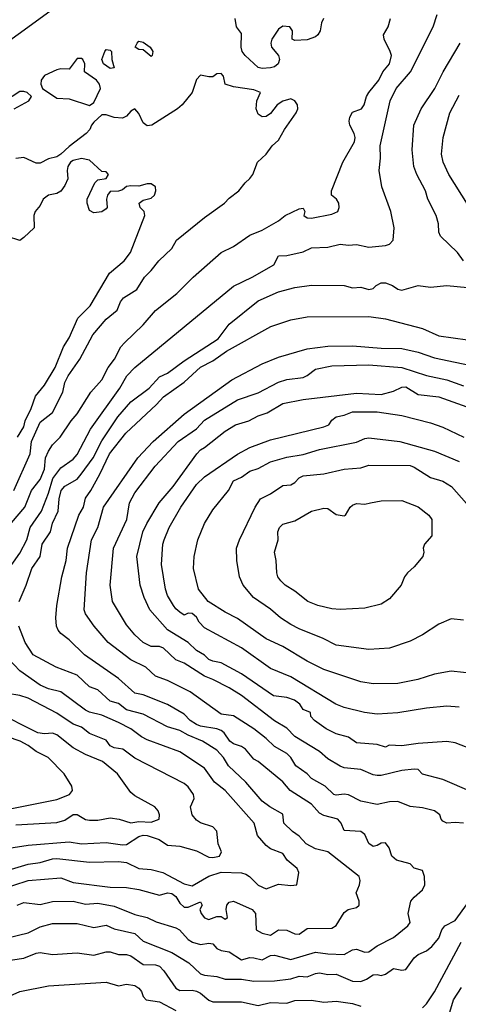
# Model space of a CAD drawing. Header units: metres. Extents: x -46681 to -43747, y -240911 to -237677.
# Tile 408 of 656: x -44040 to -43986, y -240259 to -240139. Entities that reach past the tile are written whole.
import ezdxf

# ---------------------------------------------------------------- set-up
doc = ezdxf.new("R2010")
doc.units = ezdxf.units.M
doc.layers.add('CONTOUR_INDEX', color=1, linetype='Continuous')
doc.layers.add('CONTOUR_INTER', color=3, linetype='Continuous')

msp = doc.modelspace()

# ---------------------------------------------------------------- linework, layer by layer
at = {"layer": 'CONTOUR_INDEX'}
for points, elevation in [([(-44041.63, -240206.52), (-44039.6, -240203.62), (-44038.75, -240202.02), (-44038.32, -240200.52), (-44036.94, -240198.52), (-44036.1, -240196.33), (-44035.56, -240194.52), (-44034.6, -240193.22), (-44033.1, -240192.17), (-44032.6, -240191.63), (-44030.99, -240188.52), (-44027.44, -240183.52), (-44026.55, -240182.02), (-44025.6, -240181.02), (-44013.6, -240171.11), (-44011.3, -240170.02), (-44008.68, -240168.52), (-44008.1, -240167.41), (-44007.1, -240167.37), (-44005.1, -240166.92), (-44004.1, -240166.45), (-44002.1, -240166.37), (-44000.6, -240166), (-43999.6, -240166.1), (-43998.6, -240166.04), (-43997.1, -240166.36), (-43995.1, -240166.15), (-43994.6, -240165.99), (-43994.17, -240165.52), (-43994.01, -240164.02), (-43994.43, -240162.02), (-43995.53, -240159.02), (-43995.85, -240157.02), (-43995.69, -240155.52), (-43995.72, -240154.02), (-43994.51, -240148.52), (-43993.77, -240147.02), (-43992.04, -240145.02), (-43989.28, -240139.52), (-43988.79, -240138.02)], 95), ([(-43984.61, -240227.52), (-43986.6, -240226.74), (-43987.6, -240226.57), (-43991.1, -240226.81), (-43993.1, -240227.08), (-43994.64, -240227.02), (-43995.1, -240227.25), (-43996.1, -240226.95), (-43998.6, -240226.73), (-43999.6, -240226.05), (-44001.1, -240225.63), (-44002.32, -240225.02), (-44003.72, -240224.02), (-44004.16, -240223.52), (-44004.21, -240223.02), (-44005.1, -240222.67), (-44005.53, -240222.02), (-44006.17, -240221.52), (-44007.1, -240221.21), (-44008.73, -240221.02), (-44012.6, -240218.32), (-44015.1, -240216.98), (-44016.1, -240216.8), (-44016.6, -240216.57), (-44017.1, -240216.06), (-44018.1, -240215.49), (-44019.11, -240214.52), (-44021.6, -240212.96), (-44023.77, -240210.52), (-44024.47, -240209.02), (-44024.96, -240207.52), (-44025.35, -240204.02), (-44024.61, -240201.02), (-44024.14, -240200.02), (-44022.62, -240197.52), (-44020.92, -240195.52), (-44018.06, -240191.52), (-44017.6, -240191.06), (-44017.1, -240190.78), (-44014.6, -240188.76), (-44013.33, -240188.02), (-44011.73, -240187.52), (-44010.6, -240186.92), (-44009.49, -240186.52), (-44007.6, -240185.42), (-44005.1, -240184.93), (-43998.6, -240184.16), (-43995.6, -240184.3), (-43994.1, -240183.89), (-43993.1, -240183.41), (-43992.6, -240183.39), (-43991.1, -240184.3), (-43988.6, -240184.58), (-43984.6, -240186.02)], 100), ([(-44040.6, -240242.14), (-44038.6, -240241.53), (-44037.1, -240241.31), (-44035.6, -240240.85), (-44035.1, -240240.82), (-44031.1, -240241.26), (-44027.6, -240241.17), (-44026.6, -240241.32), (-44025.1, -240242.02), (-44023.6, -240242.15), (-44022.19, -240242.52), (-44019.6, -240243.89), (-44018.6, -240244.14), (-44016.6, -240242.99), (-44015.1, -240242.48), (-44012.6, -240242.57), (-44012.1, -240242.74), (-44011.64, -240243.02), (-44010.6, -240244.07), (-44009.6, -240244.5), (-44008.1, -240243.95), (-44006.6, -240244.1), (-44005.86, -240244.02), (-44005.65, -240242.52), (-44005.85, -240242.02), (-44007.05, -240241.02), (-44007.6, -240240.23), (-44009.1, -240239.63), (-44009.6, -240239.22), (-44010.67, -240238.02), (-44011.08, -240236.52), (-44014.59, -240232.52), (-44015.89, -240231.52), (-44017.1, -240229.82), (-44020.1, -240227.83), (-44024.1, -240226.36), (-44024.79, -240226.02), (-44026.09, -240225.02), (-44027.6, -240224.25), (-44029.6, -240223.37), (-44031.1, -240222.98), (-44031.6, -240222.74), (-44034.6, -240220.53), (-44036.1, -240220.17), (-44037.1, -240219.72), (-44039.6, -240217.95), (-44040.99, -240216.52)], 95), ([(-44044.1, -240258.99), (-44039.6, -240257.02), (-44036.1, -240256.34), (-44029.1, -240255.89), (-44027.6, -240256.33), (-44026.6, -240256.12), (-44025.6, -240256.27), (-44025.1, -240256.6), (-44024.78, -240257.02), (-44024.6, -240257.62), (-44024.2, -240258.02), (-44022.6, -240258.28), (-44020.6, -240259.35)], 100), ([(-43987.7, -240261.02), (-43986.82, -240258.02), (-43985.82, -240256.52)], 100)]:
    msp.add_lwpolyline(points, dxfattribs=dict(at, elevation=elevation))
at = {"layer": 'CONTOUR_INTER'}
for points, elevation in [([(-44035.06, -240137.02), (-44044.6, -240143.91)], 94), ([(-44040.6, -240199.92), (-44039, -240198.02), (-44038.17, -240196.02), (-44037.1, -240194.64), (-44036.6, -240193.41), (-44036.46, -240192.02), (-44036.1, -240191.19), (-44035.6, -240190.43), (-44034.68, -240189.52), (-44033.35, -240187.52), (-44032.6, -240186.67), (-44030.95, -240184.02), (-44029.63, -240182.52), (-44028.85, -240181.02), (-44028.07, -240180.02), (-44027.29, -240178.52), (-44026.87, -240178.02), (-44024.6, -240175.83), (-44023.1, -240174.07), (-44020.49, -240172.02), (-44018.5, -240170.02), (-44015.1, -240167), (-44013.6, -240166.27), (-44011.6, -240164.92), (-44010.1, -240164.28), (-44008.1, -240163.14), (-44007.28, -240162.52), (-44005.6, -240161.68), (-44005.1, -240161.6), (-44004.89, -240162.02), (-44005.02, -240162.52), (-44004.6, -240162.8), (-44004.1, -240162.85), (-44001.6, -240162.35), (-44000.89, -240162.02), (-44000.72, -240161.52), (-44000.75, -240161.02), (-44001.06, -240160.52), (-44001.66, -240160.02), (-44001.67, -240159.52), (-44000.29, -240156.02), (-43998.84, -240153.52), (-43998.77, -240153.02), (-43998.89, -240152.52), (-43999.44, -240151.52), (-43999.52, -240151.02), (-43999.42, -240150.52), (-43999.1, -240149.91), (-43998.01, -240149.52), (-43997.68, -240149.02), (-43997.4, -240148.02), (-43997.13, -240147.52), (-43995.89, -240146.02), (-43995.41, -240145.02), (-43994.61, -240144.02), (-43994.36, -240143.02), (-43994.5, -240142.52), (-43995.26, -240141.02), (-43995.34, -240140.52), (-43994.76, -240139.52), (-43994.49, -240138.52)], 94), ([(-44002.65, -240138.52), (-44002.89, -240139.02), (-44003.02, -240140.02), (-44003.31, -240140.52), (-44003.6, -240140.73), (-44004.6, -240141.11), (-44006.1, -240141.21), (-44006.45, -240141.02), (-44006.39, -240140.02), (-44006.73, -240139.52), (-44007.6, -240139.44), (-44008.1, -240139.82), (-44008.93, -240141.02), (-44009.06, -240141.52), (-44008.94, -240142.02), (-44008.1, -240143.02), (-44008, -240143.52), (-44008.15, -240144.02), (-44008.6, -240144.39), (-44009.08, -240144.52), (-44010.1, -240144.6), (-44010.6, -240144.47), (-44012.18, -240143.02), (-44012.54, -240142.52), (-44012.65, -240142.02), (-44012.6, -240140.32), (-44013.21, -240139.52), (-44013.37, -240138.52)], 94), ([(-44029.26, -240142.52), (-44029.1, -240142.28), (-44028.6, -240142.37), (-44028.45, -240142.52), (-44028.4, -240143.52), (-44028.12, -240144.52), (-44028.6, -240144.59), (-44029.42, -240144.02), (-44029.61, -240143.52), (-44029.26, -240142.52)], 94), ([(-44025.31, -240141.52), (-44025.1, -240141.29), (-44024.6, -240141.39), (-44023.73, -240142.02), (-44023.42, -240142.52), (-44023.48, -240143.02), (-44023.6, -240143.13), (-44024.6, -240142.33), (-44025.1, -240142.27), (-44025.57, -240142.02), (-44025.31, -240141.52)], 94), ([(-43985.6, -240168.02), (-43986.32, -240167.02), (-43988.37, -240165.02), (-43988.59, -240164.52), (-43988.65, -240163.52), (-43988.91, -240162.52), (-43989.92, -240160.52), (-43990.23, -240159.52), (-43991.28, -240157.52), (-43991.65, -240156.52), (-43991.83, -240154.52), (-43991.62, -240151.52), (-43990.76, -240149.52), (-43989.06, -240147.02), (-43988.07, -240145.02), (-43986, -240141.52)], 96), ([(-44032.6, -240143.4), (-44033.6, -240144.68), (-44034.6, -240144.63), (-44035.1, -240144.75), (-44036.6, -240145.44), (-44036.98, -240146.02), (-44037.04, -240146.52), (-44036.85, -240147.02), (-44035.1, -240148.21), (-44033.6, -240148.31), (-44031.1, -240149.12), (-44030.6, -240148.73), (-44029.77, -240147.02), (-44029.91, -240146.52), (-44030.25, -240146.02), (-44031.72, -240145.02), (-44031.69, -240144.02), (-44031.94, -240143.52), (-44032.1, -240143.37), (-44032.6, -240143.4)], 93), ([(-44040.31, -240196.02), (-44038.35, -240191.52), (-44038.18, -240190.02), (-44037.1, -240187.67), (-44035.6, -240186.48), (-44034.37, -240184.02), (-44034.1, -240182.83), (-44033.7, -240182.02), (-44032.29, -240180.02), (-44030.7, -240177.02), (-44029.1, -240175.12), (-44027.75, -240174.02), (-44027.33, -240173.02), (-44026.98, -240172.52), (-44025.35, -240171.52), (-44024.41, -240170.02), (-44023.6, -240169.22), (-44022.69, -240168.02), (-44021.1, -240166.52), (-44020.53, -240165.52), (-44017.1, -240162.74), (-44014.67, -240161.02), (-44014.1, -240160.39), (-44012.92, -240159.52), (-44012.17, -240158.52), (-44011.6, -240158), (-44011.24, -240157.52), (-44010.66, -240156.02), (-44009.6, -240155.02), (-44008.88, -240154.02), (-44008.1, -240153.33), (-44007.39, -240152.02), (-44005.96, -240150.02), (-44005.76, -240149.52), (-44005.79, -240149.02), (-44006.1, -240148.52), (-44006.6, -240148.3), (-44007.6, -240148.56), (-44008.26, -240149.02), (-44009.1, -240150.08), (-44009.6, -240150.43), (-44010.1, -240150.5), (-44010.6, -240150.17), (-44010.82, -240149.52), (-44010.74, -240148.52), (-44010.28, -240147.52), (-44011.1, -240147.2), (-44013.6, -240146.82), (-44014.61, -240146.52), (-44014.8, -240145.52), (-44015.1, -240145.22), (-44015.6, -240145.24), (-44016.1, -240145.61), (-44016.6, -240145.62), (-44017.6, -240145.41), (-44018.1, -240145.95), (-44018.6, -240147.52), (-44019.82, -240149.02), (-44020.39, -240149.52), (-44023.51, -240151.52), (-44024.1, -240151.59), (-44024.6, -240151.23), (-44025.1, -240150.09), (-44025.6, -240149.51), (-44026.1, -240149.79), (-44026.6, -240150.4), (-44027.1, -240150.63), (-44028.1, -240150.55), (-44029.1, -240150.24), (-44029.6, -240150.24), (-44030.6, -240151.15), (-44030.89, -240151.52), (-44031.07, -240152.02), (-44031.52, -240152.52), (-44033.6, -240154.09), (-44034.6, -240155.05), (-44035.1, -240155.38), (-44036.1, -240155.61), (-44037.1, -240156.15), (-44037.6, -240156.15), (-44039.1, -240155.44), (-44040.1, -240155.55)], 93), ([(-44040.3, -240149.52), (-44038.48, -240148.52), (-44038.17, -240148.02), (-44038.71, -240147.52), (-44039.1, -240147.39), (-44039.6, -240147.4), (-44041.6, -240148.72)], 93), ([(-43985.1, -240161.13), (-43987.38, -240157.52), (-43988.08, -240156.02), (-43988.25, -240155.02), (-43988.06, -240153.02), (-43987.27, -240150.02), (-43986.1, -240147.85)], 97), ([(-44039.86, -240189.52), (-44039.1, -240188.23), (-44038.95, -240187.52), (-44038.22, -240186.02), (-44037.67, -240184.52), (-44036.6, -240183.18), (-44035.28, -240181.02), (-44034.26, -240178.52), (-44033.6, -240177.42), (-44032.52, -240175.02), (-44031.03, -240173.52), (-44028.67, -240169.52), (-44026.88, -240168.02), (-44026.11, -240167.02), (-44024.38, -240162.52), (-44024.46, -240162.02), (-44024.93, -240161.52), (-44025.07, -240161.02), (-44024.6, -240160.62), (-44023.6, -240160.39), (-44023.2, -240160.02), (-44023.03, -240159.52), (-44023.1, -240159.02), (-44023.6, -240158.63), (-44024.1, -240158.63), (-44025.1, -240158.95), (-44026.1, -240158.88), (-44026.6, -240158.97), (-44027.1, -240159.38), (-44027.6, -240159.56), (-44028.6, -240159.57), (-44028.94, -240160.02), (-44029.04, -240160.52), (-44028.98, -240161.52), (-44029.1, -240161.7), (-44029.6, -240162.04), (-44030.6, -240162.19), (-44031.1, -240161.9), (-44031.38, -240161.02), (-44031.38, -240160.52), (-44030.46, -240158.52), (-44030.1, -240158.18), (-44029.1, -240158), (-44028.79, -240157.52), (-44029.1, -240157.18), (-44029.6, -240157.13), (-44031.1, -240155.77), (-44032.1, -240155.58), (-44033.1, -240155.81), (-44033.42, -240156.02), (-44033.77, -240156.52), (-44033.85, -240157.02), (-44033.75, -240158.02), (-44034.1, -240158.85), (-44034.6, -240159.53), (-44035.1, -240159.83), (-44036.1, -240160.03), (-44036.76, -240160.52), (-44037.1, -240161.28), (-44037.74, -240162.02), (-44037.9, -240162.52), (-44037.84, -240164.02), (-44039.1, -240165.19), (-44039.6, -240165.55), (-44041.1, -240165.08)], 92), ([(-44039.68, -240209.52), (-44038.82, -240207.52), (-44038.14, -240205.52), (-44037.13, -240204.02), (-44036.88, -240202.52), (-44035.88, -240201.02), (-44035.6, -240199.97), (-44034.93, -240198.52), (-44034.79, -240197.02), (-44034.55, -240196.02), (-44034.1, -240195.48), (-44032.6, -240194.61), (-44032.11, -240194.02), (-44030.65, -240192.02), (-44029.6, -240189.96), (-44027.65, -240187.02), (-44026.1, -240185.21), (-44023.84, -240183.52), (-44022.6, -240182.17), (-44021.6, -240181.7), (-44019.6, -240180.22), (-44015.45, -240177.52), (-44014.1, -240175.76), (-44010.6, -240172.89), (-44008.1, -240171.79), (-44006.1, -240171.26), (-44004.1, -240171), (-44000.1, -240171.04), (-43999.1, -240171.32), (-43998.1, -240171.24), (-43997.1, -240171.51), (-43996.6, -240171.38), (-43996.23, -240171.02), (-43995.6, -240170.7), (-43995.1, -240170.69), (-43994.23, -240171.02), (-43993.6, -240171.47), (-43993.1, -240171.61), (-43991.1, -240171.05), (-43989.6, -240171.22), (-43987.6, -240171.04), (-43985.1, -240171.26)], 96), ([(-44039.92, -240246.52), (-44039.1, -240246.17), (-44037.1, -240246.41), (-44035.6, -240246.05), (-44033.1, -240246.02), (-44031.6, -240246.38), (-44030.1, -240246.26), (-44028.1, -240246.61), (-44025.6, -240247.66), (-44024.1, -240248), (-44022.98, -240248.52), (-44020.6, -240249.25), (-44020.14, -240249.52), (-44019.1, -240250.7), (-44018.58, -240251.02), (-44017.6, -240251.28), (-44016.6, -240251.12), (-44016.1, -240251.22), (-44015.6, -240251.79), (-44015.1, -240252.03), (-44014.1, -240252.2), (-44012.6, -240253.17), (-44011.6, -240252.88), (-44011.1, -240252.9), (-44010.1, -240253.17), (-44009.1, -240252.65), (-44008.6, -240252.6), (-44006.6, -240253.12), (-44003.6, -240252.22), (-44002.1, -240252.44), (-44000.1, -240252.52), (-43999.1, -240251.95), (-43998.6, -240251.88), (-43997.6, -240252.23), (-43997.1, -240252.2), (-43996.1, -240251.45), (-43994.1, -240250.44), (-43992.37, -240249.02), (-43992.1, -240248.6), (-43992.31, -240247.52), (-43991.98, -240246.02), (-43991.61, -240245.52), (-43990.6, -240244.65), (-43990.29, -240244.02), (-43990.32, -240243.02), (-43990.6, -240242.27), (-43991.6, -240242.01), (-43992.1, -240241.49), (-43993.76, -240241.02), (-43994.3, -240240.52), (-43994.63, -240239.52), (-43995.1, -240238.91), (-43995.6, -240238.94), (-43996.1, -240239.24), (-43996.6, -240239.35), (-43997.1, -240239.01), (-43997.6, -240237.89), (-43998.1, -240237.54), (-44000.1, -240237.43), (-44000.5, -240236.52), (-44000.89, -240236.02), (-44002.6, -240235.59), (-44003.1, -240235.3), (-44004.1, -240234.19), (-44006.69, -240232.52), (-44007.6, -240231.5), (-44010.6, -240229.02), (-44011.1, -240228.73), (-44012.14, -240227.52), (-44012.6, -240227.18), (-44013.6, -240226.86), (-44014.02, -240226.52), (-44014.73, -240225.52), (-44015.1, -240225.23), (-44015.6, -240225.02), (-44017.6, -240224.69), (-44018.1, -240224.5), (-44018.86, -240224.02), (-44019.6, -240223.26), (-44021.6, -240222.06), (-44024.6, -240220.9), (-44025.6, -240220.7), (-44027.6, -240218.88), (-44031.74, -240216.02), (-44033.6, -240214.18), (-44034.6, -240213.42), (-44034.93, -240213.02), (-44035.12, -240212.52), (-44035.21, -240211.52), (-44035.1, -240210.02), (-44034.49, -240206.52), (-44033.95, -240204.52), (-44033.78, -240203.02), (-44032.4, -240199.02), (-44031.86, -240198.02), (-44031.6, -240196.92), (-44030.96, -240196.02), (-44029.85, -240194.02), (-44028.69, -240191.52), (-44026.68, -240189.02), (-44022.94, -240185.52), (-44022.1, -240184.6), (-44019.6, -240182.81), (-44017.6, -240180.98), (-44016.1, -240180.19), (-44014.45, -240179.02), (-44009.06, -240176.02), (-44006.6, -240175.21), (-44004.6, -240174.86), (-43997.1, -240174.81), (-43995.1, -240175.1), (-43990.6, -240176.27), (-43988.6, -240177.18), (-43985.1, -240177.65)], 97), ([(-43985.57, -240236.52), (-43986.6, -240236.42), (-43987.6, -240236.52), (-43988.1, -240236.26), (-43988.31, -240236.02), (-43988.48, -240235.52), (-43989.1, -240235.02), (-43990.6, -240234.65), (-43992.1, -240234.5), (-43993.6, -240233.89), (-43994.6, -240233.93), (-43996.1, -240234.23), (-43998.1, -240233.84), (-43999.6, -240233.07), (-44000.1, -240232.97), (-44001.1, -240233.12), (-44001.39, -240233.02), (-44002.43, -240232.02), (-44004.1, -240231.09), (-44004.6, -240230.49), (-44005.98, -240229.52), (-44006.59, -240228.52), (-44007.1, -240228.05), (-44008.6, -240227.19), (-44009.6, -240226.19), (-44011.1, -240225.04), (-44013.6, -240223.44), (-44015.1, -240223.23), (-44018.86, -240220.52), (-44021.6, -240219.15), (-44023.1, -240218.62), (-44024.26, -240217.52), (-44026.1, -240216.62), (-44028.86, -240214.52), (-44030.53, -240212.52), (-44031.61, -240211.02), (-44031.76, -240210.52), (-44031.48, -240206.02), (-44030.86, -240202.02), (-44030.11, -240200.52), (-44029.4, -240198.02), (-44025.24, -240192.02), (-44023.37, -240190.02), (-44019.6, -240186.7), (-44013.78, -240182.52), (-44010.1, -240180.59), (-44008.1, -240179.77), (-44004.6, -240178.76), (-44002.1, -240178.43), (-43999.1, -240178.38), (-43995.6, -240178.66), (-43993.1, -240178.7), (-43991.1, -240179.15), (-43989.1, -240179.86), (-43984.1, -240180.9)], 98), ([(-43984.6, -240232.71), (-43988.1, -240231.21), (-43990.6, -240230.53), (-43991.1, -240229.99), (-43991.6, -240229.93), (-43993.1, -240230.09), (-43995.6, -240230.7), (-43996.1, -240230.73), (-43996.6, -240230.63), (-43998.1, -240230), (-44000.1, -240229.78), (-44000.6, -240229.56), (-44002.1, -240228.7), (-44003.1, -240227.79), (-44006.1, -240225.96), (-44007.1, -240224.96), (-44008.6, -240224.06), (-44012.6, -240220.96), (-44014.1, -240220.02), (-44016.1, -240219), (-44017.1, -240218.62), (-44019.6, -240217.04), (-44020.6, -240216.61), (-44022.1, -240215.21), (-44022.6, -240215.02), (-44023.6, -240215), (-44024.57, -240214.52), (-44025.6, -240213.57), (-44026.6, -240212.35), (-44028.31, -240209.52), (-44028.6, -240207.52), (-44028.2, -240203.02), (-44026.55, -240199.52), (-44026.24, -240197.52), (-44025.6, -240196.27), (-44023.12, -240193.02), (-44020.34, -240190.02), (-44018.1, -240188.48), (-44017.1, -240187.45), (-44013.1, -240184.95), (-44010.6, -240184.09), (-44008.1, -240182.79), (-44007.1, -240182.5), (-44005.1, -240182.22), (-44004.6, -240182.01), (-44003.6, -240181.21), (-44001.6, -240180.83), (-43997.1, -240180.7), (-43993.1, -240181.02), (-43990.1, -240182), (-43987.6, -240182.53), (-43985.6, -240183.27)], 99), ([(-43986.1, -240222.39), (-43987.6, -240222.27), (-43990.1, -240222.5), (-43993.6, -240223.09), (-43996.1, -240223.23), (-43997.65, -240223.02), (-44000.1, -240222.44), (-44001.11, -240222.02), (-44006.6, -240218.7), (-44009.1, -240217.67), (-44012.6, -240215.17), (-44017.1, -240212.71), (-44017.75, -240212.02), (-44018.1, -240211.44), (-44018.6, -240211), (-44019.1, -240210.95), (-44019.6, -240211.18), (-44020.1, -240210.83), (-44020.6, -240210.43), (-44020.87, -240210.02), (-44021.6, -240208.79), (-44021.88, -240208.02), (-44022.35, -240205.02), (-44022.19, -240202.52), (-44022.04, -240202.02), (-44021.41, -240200.52), (-44019.99, -240198.02), (-44018.1, -240195.27), (-44017.1, -240194.33), (-44013.1, -240191.57), (-44011.6, -240190.76), (-44009.1, -240189.83), (-44002.6, -240188.26), (-44001.99, -240188.02), (-44001.6, -240187.42), (-44001.1, -240187.02), (-44000.1, -240186.84), (-43999.1, -240186.41), (-43996.1, -240186.43), (-43993.1, -240186.85), (-43989.6, -240187.77), (-43988.1, -240188.29), (-43985.53, -240189.52)], 101), ([(-43984.1, -240218.34), (-43987.1, -240218.02), (-43989.1, -240218.38), (-43991.15, -240219.02), (-43993.6, -240219.51), (-43996.6, -240219.55), (-43998.1, -240219.3), (-44002.6, -240217.79), (-44004.6, -240216.78), (-44007.6, -240215.02), (-44009.6, -240214.06), (-44013.1, -240211.59), (-44014.6, -240210.83), (-44016.68, -240209.52), (-44017.83, -240208.02), (-44018.46, -240205.52), (-44018.36, -240204.02), (-44017.91, -240202.02), (-44017.1, -240200.02), (-44016.1, -240198.34), (-44014.18, -240196.02), (-44013.6, -240194.83), (-44012.6, -240194.36), (-44011.6, -240193.66), (-44010.6, -240193.32), (-44009.1, -240192.5), (-44007.1, -240191.94), (-44005.1, -240191.62), (-44003.1, -240191.01), (-43998.6, -240190.11), (-43997.6, -240189.67), (-43997.1, -240189.59), (-43993.34, -240190.02), (-43989.1, -240191.19), (-43986.1, -240192.48)], 102), ([(-43985.6, -240211.8), (-43987.1, -240211.64), (-43988.6, -240212.3), (-43990.6, -240213.58), (-43992.1, -240214.35), (-43994.6, -240215.19), (-43997.1, -240215.37), (-44001.1, -240214.83), (-44002.67, -240214.02), (-44005.6, -240212.86), (-44006.6, -240212.31), (-44007.85, -240211.52), (-44009.1, -240210.44), (-44011.15, -240209.02), (-44012.39, -240207.52), (-44012.84, -240206.52), (-44013.2, -240204.52), (-44013.21, -240203.02), (-44012.87, -240202.02), (-44010.96, -240198.02), (-44010.31, -240197.02), (-44009.1, -240196.41), (-44007.6, -240195.4), (-44006.6, -240195.31), (-44006.1, -240195.01), (-44005.6, -240194.46), (-44005.1, -240194.2), (-44002.6, -240193.99), (-44000.1, -240193.39), (-43998.1, -240193.25), (-43997.1, -240192.91), (-43992.1, -240192.96), (-43991.6, -240193.14), (-43989.6, -240194.41), (-43988.1, -240194.86), (-43987.05, -240195.52), (-43984.6, -240198.29)], 103), ([(-43996.89, -240197.52), (-43995.6, -240197.26), (-43993.1, -240197.22), (-43991.1, -240198), (-43989.82, -240199.02), (-43989.43, -240199.52), (-43989.45, -240201.52), (-43990.33, -240202.52), (-43990.5, -240203.02), (-43990.43, -240203.52), (-43990.54, -240204.02), (-43991.6, -240205.31), (-43992.42, -240206.02), (-43992.78, -240206.52), (-43993.19, -240207.52), (-43994.6, -240209.19), (-43995.6, -240209.83), (-43997.6, -240210.34), (-44000.6, -240210.5), (-44001.6, -240210.41), (-44003.34, -240210.02), (-44004.53, -240209.52), (-44006.1, -240208.28), (-44007.31, -240207.52), (-44007.83, -240207.02), (-44008.17, -240206.52), (-44008.3, -240206.02), (-44008.39, -240204.52), (-44008.6, -240203.52), (-44008.15, -240202.02), (-44008.18, -240201.02), (-44007.98, -240200.52), (-44007.6, -240200.08), (-44006.1, -240199.68), (-44004.1, -240198.52), (-44002.6, -240198.17), (-44002.1, -240198.21), (-44001.1, -240198.94), (-44000.1, -240199.09), (-43999.94, -240199.02), (-43999.38, -240198.02), (-43999.1, -240197.77), (-43998.6, -240197.6), (-43997.6, -240197.66), (-43996.89, -240197.52)], 104), ([(-44042.1, -240244.64), (-44038.6, -240243.52), (-44034.6, -240243.19), (-44033.1, -240243.74), (-44028.6, -240244.32), (-44026.6, -240244.37), (-44025.1, -240244.59), (-44022.6, -240245.28), (-44021.6, -240245.02), (-44021.1, -240245.08), (-44020.6, -240245.43), (-44020.1, -240246.26), (-44019.6, -240246.75), (-44019.1, -240246.75), (-44017.6, -240246.1), (-44017.42, -240246.52), (-44017.67, -240247.02), (-44017.54, -240247.52), (-44017.1, -240248.04), (-44016.6, -240248.25), (-44015.6, -240247.87), (-44015.1, -240247.87), (-44014.6, -240248.22), (-44014.31, -240248.02), (-44014.47, -240247.02), (-44014.41, -240246.52), (-44014.1, -240246.14), (-44013.6, -240246.02), (-44011.31, -240247.02), (-44010.92, -240247.52), (-44010.82, -240249.52), (-44010.1, -240249.91), (-44009.1, -240250.14), (-44008.1, -240249.49), (-44007.1, -240249.54), (-44006.1, -240249.99), (-44005.6, -240250.04), (-44004.6, -240249.36), (-44001.6, -240249.29), (-44001.1, -240248.98), (-44000.1, -240247.38), (-43999.61, -240247.02), (-43998.6, -240246.79), (-43998.28, -240246.52), (-43998.28, -240246.02), (-43998.66, -240245.02), (-43998.24, -240244.02), (-43998.15, -240243.52), (-43998.29, -240243.02), (-44002.1, -240240), (-44003.6, -240239.65), (-44004.74, -240239.02), (-44005.6, -240238.09), (-44006.4, -240237.52), (-44007.44, -240236.52), (-44007.6, -240235.41), (-44009.18, -240234.52), (-44010.1, -240233.85), (-44012.1, -240231.52), (-44014.21, -240229.52), (-44014.8, -240228.52), (-44015.6, -240227.64), (-44017.37, -240226.52), (-44019.1, -240225.8), (-44020.1, -240225.22), (-44021.6, -240224.79), (-44024.6, -240223.24), (-44026.6, -240222.7), (-44027.6, -240221.94), (-44028.6, -240221.64), (-44030.1, -240220.28), (-44031.1, -240219.92), (-44032.6, -240218.49), (-44035.16, -240217.52), (-44037.97, -240216.02), (-44038.95, -240214.52), (-44039.7, -240212.52)], 96), ([(-44043.6, -240239.95), (-44038.6, -240239.18), (-44033.6, -240238.81), (-44032.1, -240239.02), (-44029.1, -240238.87), (-44027.1, -240239.17), (-44026.6, -240239.12), (-44025.1, -240238.14), (-44024.6, -240237.98), (-44024.1, -240238.03), (-44022.62, -240238.52), (-44021.6, -240239.18), (-44020.1, -240239.3), (-44018.1, -240239.9), (-44016.6, -240240.67), (-44016.1, -240240.71), (-44015.27, -240240.52), (-44015.03, -240240.02), (-44015.47, -240239.02), (-44015.6, -240237.49), (-44016.1, -240236.96), (-44017.6, -240236.48), (-44018.1, -240236.17), (-44018.63, -240235.52), (-44018.82, -240234.52), (-44018.39, -240233.52), (-44018.47, -240233.02), (-44019.1, -240232.11), (-44019.6, -240231.68), (-44025.6, -240228.59), (-44027.05, -240227.52), (-44028.1, -240227.35), (-44028.6, -240227.1), (-44029.1, -240226.39), (-44031.1, -240225.6), (-44032.1, -240224.83), (-44033.1, -240224.44), (-44035.1, -240223.14), (-44038.6, -240221.3), (-44039.6, -240220.95), (-44041.1, -240220.74)], 94), ([(-44040.1, -240236.72), (-44035.1, -240236.43), (-44034.1, -240236.15), (-44033.1, -240235.48), (-44032.6, -240235.47), (-44031.6, -240236.06), (-44031.1, -240236.14), (-44030.1, -240236.16), (-44028.6, -240235.87), (-44027.51, -240236.02), (-44026.1, -240236.46), (-44025.1, -240236.33), (-44023.6, -240236.4), (-44022.64, -240236.02), (-44022.59, -240235.52), (-44022.75, -240235.02), (-44023.16, -240234.52), (-44025.6, -240233.19), (-44026.1, -240232.78), (-44027.72, -240230.52), (-44029.53, -240229.02), (-44031.6, -240228.17), (-44033.1, -240227.34), (-44035.1, -240225.74), (-44035.6, -240225.57), (-44036.6, -240225.65), (-44037.41, -240225.52), (-44042.6, -240222.93)], 93), ([(-44041.6, -240234.92), (-44035.1, -240233.63), (-44033.55, -240233.02), (-44033.2, -240232.52), (-44033.26, -240232.02), (-44034.19, -240230.52), (-44036.13, -240228.52), (-44037.6, -240227.79), (-44038.6, -240227.04), (-44039.57, -240226.52), (-44041.1, -240225.99)], 92), ([(-44041.1, -240250.5), (-44038.6, -240249.86), (-44037.1, -240249.13), (-44035.6, -240248.73), (-44032.6, -240248.74), (-44030.6, -240249.24), (-44029.1, -240248.96), (-44028.1, -240249.37), (-44025.6, -240249.95), (-44024.6, -240250.89), (-44021.1, -240252.28), (-44019.02, -240253.52), (-44017.6, -240254.86), (-44017.1, -240255.04), (-44015.6, -240255.19), (-44014.6, -240255.52), (-44012.6, -240255.52), (-44011.1, -240255.78), (-44008.6, -240255.72), (-44006.6, -240255.49), (-44005.6, -240255.14), (-44004.6, -240255.25), (-44003.6, -240254.82), (-44003.1, -240254.74), (-44002.1, -240254.93), (-44001.1, -240254.91), (-43999.1, -240255.76), (-43998.1, -240255.81), (-43997.4, -240255.52), (-43996.6, -240254.98), (-43996.1, -240254.94), (-43995.6, -240255.07), (-43995.1, -240254.9), (-43994.1, -240254.2), (-43993.1, -240254.44), (-43992.6, -240254.34), (-43991.6, -240252.9), (-43991.1, -240252.53), (-43990.1, -240252.08), (-43989.43, -240251.52), (-43988.6, -240250.52), (-43988.23, -240249.52), (-43987.87, -240249.02), (-43986.6, -240248.38), (-43985.1, -240246.3)], 98), ([(-43990.58, -240259.02), (-43990.08, -240258.52), (-43989.1, -240257.07), (-43985.87, -240251.02)], 99), ([(-44041.6, -240253.33), (-44039.1, -240252.96), (-44037.6, -240252.35), (-44037.1, -240252.27), (-44035.6, -240252.51), (-44032.6, -240252.3), (-44030.6, -240252.61), (-44029.1, -240252.18), (-44028.6, -240252.19), (-44027.6, -240252.5), (-44026.6, -240252.53), (-44026.1, -240252.68), (-44024.6, -240253.72), (-44023.1, -240253.76), (-44022.6, -240253.94), (-44022.06, -240254.52), (-44020.6, -240256.62), (-44020.1, -240256.89), (-44018.6, -240256.87), (-44018.1, -240256.98), (-44017.6, -240257.24), (-44016.6, -240258.08), (-44016.1, -240258.26), (-44012.6, -240258.28), (-44010.6, -240258.74), (-44009.1, -240258.37), (-44007.1, -240258.44), (-44006.1, -240258.13), (-44004.1, -240258.06), (-44002.6, -240258.32), (-44001.1, -240258.19), (-43999.1, -240258.47), (-43998.1, -240258.82)], 99)]:
    msp.add_lwpolyline(points, dxfattribs=dict(at, elevation=elevation))

doc.saveas('drawing.dxf')
